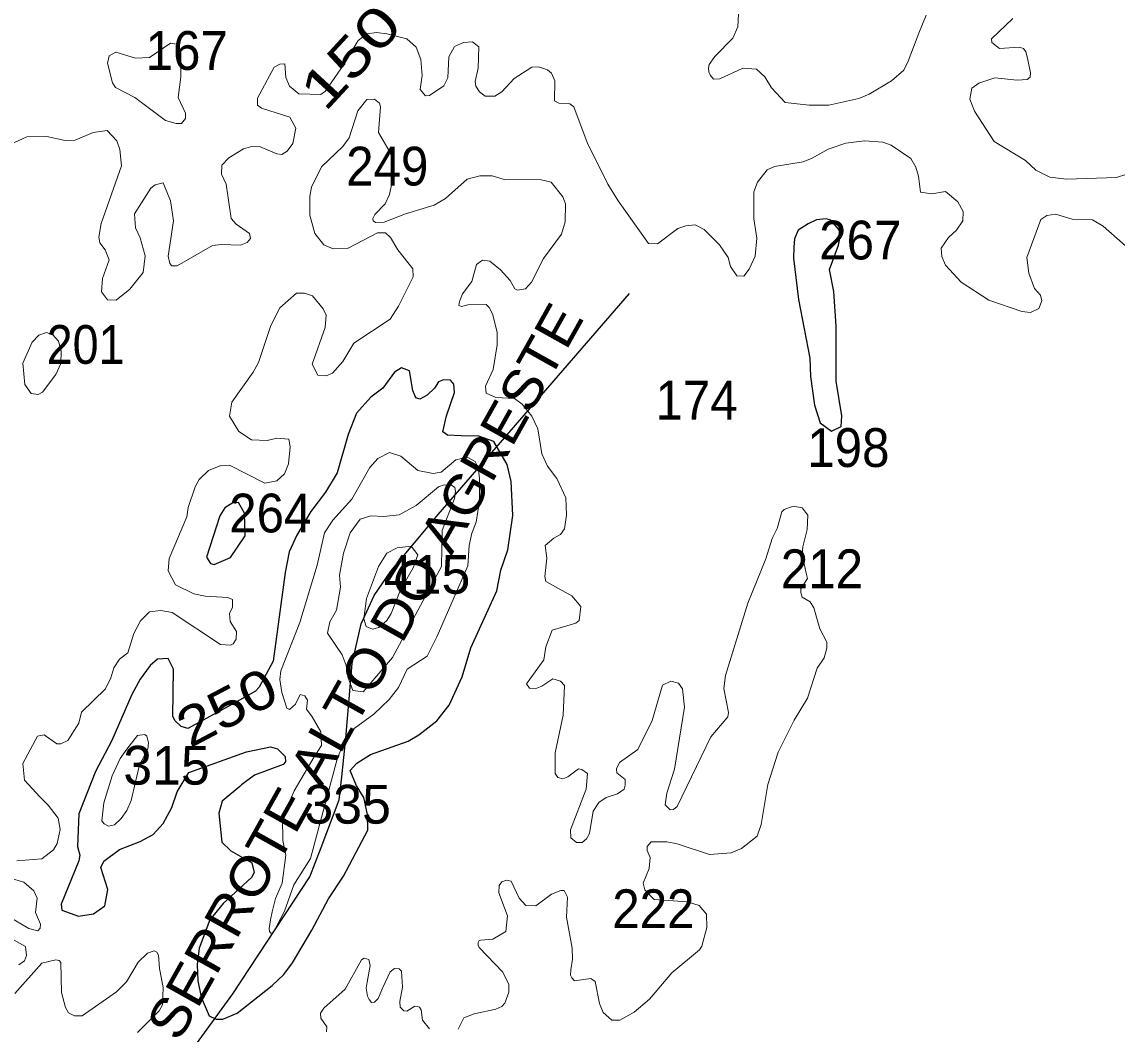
# Model space of a CAD drawing. Extents: x 499.9 to 555.3, y 9281.5 to 9336.8.
# Drawn here: x 531.817 to 536.335, y 9309.736 to 9313.886 of the extents above; entities that cross this region are included whole.
import ezdxf
from ezdxf.enums import TextEntityAlignment as Align

# ---------------------------------------------------------------- set-up
doc = ezdxf.new("R2010")
doc.units = 0
doc.header["$LTSCALE"] = 0.064
for name, color, linetype, lineweight in [('1', 7, 'Continuous', 25), ('2', 7, 'Continuous', 13), ('26', 7, 'Continuous', 25)]:
    doc.layers.add(name, color=color, linetype=linetype, lineweight=lineweight)
doc.layers.add('21', color=7, linetype='Continuous')
doc.layers.add('61', color=7, linetype='Continuous')

msp = doc.modelspace()

# ---------------------------------------------------------------- linework, layer by layer
at = {"layer": '1'}
for points in [[(535.1567, 9312.1986), (535.1976, 9312.217), (535.1998, 9312.2617), (535.1761, 9312.4043), (535.176, 9312.631), (535.1664, 9312.7734), (535.1495, 9312.8647), (535.1857, 9312.9646), (535.1933, 9312.9996), (535.1885, 9313.0284), (535.155, 9313.0685), (535.1354, 9313.074), (535.0949, 9313.0696), (535.0602, 9313.0537), (535.0194, 9313.0274), (535.0041, 9312.9909), (535.0011, 9312.9565), (535.001, 9312.9111), (535.0203, 9312.7407), (535.0674, 9312.499), (535.0703, 9312.4233), (535.0865, 9312.3048), (535.1097, 9312.2327)], [(532.6786, 9311.6763), (532.7382, 9311.7665), (532.7353, 9311.8594), (532.7104, 9311.9035), (532.6873, 9311.9021), (532.6542, 9311.8822), (532.6334, 9311.8491), (532.5794, 9311.6777), (532.5951, 9311.6521), (532.6107, 9311.6486)]]:
    msp.add_lwpolyline(points, close=True, dxfattribs=at)
for points in [[(533.1443, 9310.3633), (533.2445, 9310.5525), (533.2431, 9310.617), (533.2279, 9310.6871), (533.1983, 9310.7357), (533.1711, 9310.7991), (533.1995, 9310.8289), (533.255, 9310.8642), (533.411, 9310.9201), (533.4555, 9310.9456), (533.5287, 9311.0029), (533.5794, 9311.0685), (533.6335, 9311.1852), (533.6688, 9311.3041), (533.7767, 9311.5395), (533.7935, 9311.6251), (533.8217, 9311.7088), (533.8422, 9311.8503), (533.8359, 9311.9904), (533.8186, 9312.0604), (533.7637, 9312.1554), (533.703, 9312.1771), (533.6299, 9312.1791), (533.5727, 9312.1816), (533.5533, 9312.1957), (533.5686, 9312.2617), (533.6016, 9312.3573), (533.5998, 9312.3913), (533.585, 9312.4082), (533.5572, 9312.41), (533.5363, 9312.401), (533.5188, 9312.3748), (533.4895, 9312.3471), (533.459, 9312.3304), (533.4429, 9312.3356), (533.4301, 9312.3656), (533.4158, 9312.447), (533.384, 9312.4585), (533.3549, 9312.4409), (533.3064, 9312.3755), (533.2573, 9312.3386), (533.1979, 9312.2728), (533.164, 9312.1846), (533.118, 9312.0263), (533.0703, 9311.9467), (533.0098, 9311.8664), (532.9515, 9311.7692), (532.9198, 9311.7004), (532.9031, 9311.6148), (532.8535, 9311.25), (532.7967, 9311.1418), (532.7817, 9311.126), (532.671, 9311.0641), (532.5021, 9310.9713), (532.4747, 9310.9797), (532.4498, 9311.0035), (532.4402, 9311.0213), (532.4433, 9311.2169), (532.4207, 9311.2601), (532.3767, 9311.2578), (532.3463, 9311.2319), (532.306, 9311.1756), (532.2711, 9311.1119), (532.189, 9310.9225), (532.1206, 9310.795), (532.0523, 9310.6203), (532.0467, 9310.4846), (532.0562, 9310.4496), (532.0521, 9310.4265), (531.9788, 9310.2468), (531.9826, 9310.223), (532.0511, 9310.1978), (532.113, 9310.207), (532.1592, 9310.2402), (532.1724, 9310.3073), (532.1429, 9310.3989), (532.155, 9310.4244), (532.2205, 9310.4727), (532.3055, 9310.505), (532.3594, 9310.534), (532.3998, 9310.5799), (532.4356, 9310.6455), (532.4586, 9310.7103), (532.5057, 9310.7909), (532.7442, 9310.8755), (532.8427, 9310.896), (532.8713, 9310.8881), (532.9028, 9310.8565), (532.9046, 9310.8339), (532.8946, 9310.8235), (532.7766, 9310.7793), (532.7234, 9310.7388), (532.7159, 9310.7326), (532.6429, 9310.672), (532.63, 9310.6227)], [(532.63, 9310.6227), (532.6426, 9310.5032), (532.6799, 9310.4671), (532.7655, 9310.4174), (532.7755, 9310.3774), (532.7648, 9310.3567)], [(532.7648, 9310.3567), (532.6471, 9310.25), (532.5924, 9310.1828), (532.5487, 9310.0662), (532.5405, 9309.9985), (532.5438, 9309.9309), (532.5567, 9309.8642), (532.5904, 9309.7871), (532.6185, 9309.7728), (532.647, 9309.7726), (532.7059, 9309.7982), (532.8501, 9309.9121), (532.8985, 9309.9573), (532.9335, 9310.005), (533.0137, 9310.1395), (533.0816, 9310.2691), (533.1443, 9310.3633)]]:
    msp.add_lwpolyline(points, dxfattribs=at)
at = {"layer": '2'}
for points in [[(534.7733, 9313.9194), (534.7701, 9313.8653), (534.7497, 9313.819), (534.676, 9313.7433), (534.653, 9313.7107), (534.6492, 9313.6953), (534.6511, 9313.6799), (534.6574, 9313.6643), (534.6708, 9313.6498), (534.6961, 9313.6517), (534.792, 9313.6954), (534.8477, 9313.691), (534.8825, 9313.6596), (534.9092, 9313.6141), (534.9657, 9313.5541), (535.0646, 9313.5429), (535.1467, 9313.5429), (535.2698, 9313.5696), (535.3129, 9313.5876), (535.4045, 9313.6429), (535.4554, 9313.6874), (535.4739, 9313.7236), (535.5179, 9313.8389), (535.547, 9313.9139)], [(535.9049, 9313.8995), (535.8177, 9313.8166), (535.8185, 9313.8011), (535.8499, 9313.7755), (535.9318, 9313.7819), (535.9488, 9313.7765), (535.9587, 9313.7628), (535.9658, 9313.7364), (535.9779, 9313.6759), (535.9759, 9313.6579), (535.9643, 9313.6487), (535.9235, 9313.6462), (535.831, 9313.6551), (535.7643, 9313.6332), (535.7365, 9313.6129), (535.7272, 9313.5666), (535.7467, 9313.5176), (535.8281, 9313.3925), (535.9576, 9313.3143), (535.9996, 9313.2738), (536.058, 9313.2462), (536.1271, 9313.2375), (536.3329, 9313.2438), (536.4175, 9313.2723)], [(535.6924, 9312.812), (535.627, 9312.882), (535.6118, 9312.9177), (535.6098, 9312.9521), (535.6398, 9312.9962), (535.673, 9313.0264), (535.6983, 9313.0655), (535.6996, 9313.1037), (535.6785, 9313.1436), (535.6279, 9313.1862), (535.5707, 9313.1771), (535.5238, 9313.1833), (535.5164, 9313.2493), (535.505, 9313.2874), (535.4839, 9313.3223), (535.4033, 9313.3777), (535.3685, 9313.3903), (535.2931, 9313.3949), (535.2167, 9313.3852), (535.1427, 9313.3605), (535.0773, 9313.3234), (535.0399, 9313.3093), (534.9222, 9313.29), (534.8918, 9313.2759), (534.8524, 9313.2246), (534.8372, 9313.1849), (534.8369, 9313.0735), (534.8497, 9312.9939), (534.8421, 9312.9192), (534.8178, 9312.8666), (534.7951, 9312.8378), (534.7663, 9312.8381), (534.7399, 9312.8767), (534.7303, 9312.9142), (534.6953, 9312.9668), (534.6316, 9313.0293), (534.5942, 9313.0491), (534.5561, 9313.0449), (534.5235, 9313.0335), (534.439, 9312.9709), (534.4027, 9312.9716), (534.2764, 9313.1474), (534.2341, 9313.2173), (534.1498, 9313.388), (534.0939, 9313.5358), (534.0776, 9313.5474), (534.0323, 9313.5505), (534.0139, 9313.56), (534.0155, 9313.6431), (534.0016, 9313.6742), (533.9853, 9313.6876), (533.9481, 9313.7002), (533.9213, 9313.6986), (533.8485, 9313.6524), (533.7966, 9313.5977), (533.7685, 9313.5796), (533.7278, 9313.5798), (533.7057, 9313.5972), (533.6901, 9313.6203), (533.6868, 9313.6395), (533.6992, 9313.6949), (533.7025, 9313.7836), (533.6767, 9313.8036), (533.6394, 9313.8008), (533.602, 9313.784), (533.5783, 9313.7419), (533.5749, 9313.6552), (533.5576, 9313.6217), (533.4984, 9313.5821), (533.4818, 9313.5813), (533.4606, 9313.6069), (533.468, 9313.6648), (533.4635, 9313.7308), (533.4437, 9313.7819), (533.4048, 9313.8164), (533.3223, 9313.8362), (533.2799, 9313.8423), (533.2405, 9313.8362), (533.2041, 9313.8089), (533.1479, 9313.7149), (533.0689, 9313.5983), (533.0496, 9313.5862), (532.9595, 9313.5897), (532.9211, 9313.6209), (532.9066, 9313.6561), (532.9027, 9313.7126), (532.8816, 9313.7117), (532.8586, 9313.6998), (532.7896, 9313.5716), (532.7897, 9313.5422), (532.806, 9313.5306), (532.9233, 9313.4924), (532.9478, 9313.4476), (532.9346, 9313.3849), (532.9111, 9313.3521)], [(533.9706, 9311.2553), (533.9782, 9311.3087), (534.0045, 9311.3776), (534.102, 9311.4068), (534.1161, 9311.4175), (534.1234, 9311.4745), (534.0863, 9311.5194), (533.9791, 9311.5781), (533.9748, 9311.5982), (533.9822, 9311.6742), (533.9764, 9311.7261), (534.0111, 9311.7571), (534.0394, 9311.7717), (534.0554, 9311.7957), (534.0635, 9311.8512), (534.0618, 9311.9227), (534.024, 9312.0032), (533.9861, 9312.0542), (533.9625, 9312.1041), (533.9456, 9312.2076), (533.9205, 9312.2602), (533.881, 9312.3088), (533.8492, 9312.3327), (533.7723, 9312.3367), (533.7326, 9312.3549), (533.7298, 9312.3833), (533.7608, 9312.452), (533.7786, 9312.5547), (533.7784, 9312.6063), (533.7593, 9312.6817), (533.7444, 9312.7081), (533.732, 9312.7202), (533.6569, 9312.7188), (533.6303, 9312.7115), (533.62, 9312.7165), (533.6221, 9312.7327), (533.6353, 9312.7639), (533.6735, 9312.8157), (533.6928, 9312.8849), (533.7173, 9312.9029), (533.7474, 9312.8993), (533.7913, 9312.8634), (533.8321, 9312.8194), (533.8511, 9312.7853), (533.8621, 9312.7793), (533.8944, 9312.7852), (533.9197, 9312.8125), (533.9692, 9312.9096), (534.0427, 9313.0099), (534.0586, 9313.0608), (534.0598, 9313.1355), (534.0495, 9313.1643), (534.0006, 9313.2247), (533.9601, 9313.2341), (533.8066, 9313.2361), (533.7571, 9313.2514), (533.7063, 9313.2517), (533.6546, 9313.2372), (533.5643, 9313.1578), (533.5184, 9313.1304), (533.3996, 9313.0947), (533.3116, 9313.0603), (533.2765, 9313.0587), (533.2667, 9313.0652), (533.2654, 9313.075), (533.2734, 9313.0917), (533.316, 9313.1353), (533.334, 9313.1743), (533.3521, 9313.2613), (533.3522, 9313.3041), (533.3361, 9313.3473), (533.2889, 9313.4292), (533.2962, 9313.535), (533.292, 9313.5512), (533.2722, 9313.5666), (533.241, 9313.5665), (533.2026, 9313.5188), (533.1669, 9313.4071), (533.1415, 9313.3722), (533.054, 9313.288), (533.0118, 9313.2048), (533.0052, 9313.1658), (533.0052, 9313.0894), (533.0256, 9313.0138), (533.0632, 9312.9666), (533.1014, 9312.9495), (533.1634, 9312.9529), (533.2846, 9313.0157), (533.317, 9313.0157), (533.3377, 9312.9966), (533.3681, 9312.9462), (533.4303, 9312.8681), (533.431, 9312.8339), (533.3712, 9312.7139), (533.3361, 9312.6598)], [(532.731, 9313.3624), (532.671, 9313.3249), (532.6422, 9313.2945), (532.6409, 9313.2582), (532.6604, 9313.2168), (532.6801, 9313.0751), (532.7007, 9313.0515), (532.756, 9313.0134), (532.76, 9312.9929), (532.7469, 9312.9755), (532.7186, 9312.9654), (532.6415, 9312.9683), (532.6041, 9312.9635), (532.4574, 9312.8801), (532.4356, 9312.8797), (532.4276, 9312.889), (532.4213, 9312.92), (532.443, 9313.0652), (532.4309, 9313.1481), (532.4001, 9313.2225), (532.3667, 9313.2141), (532.35, 9313.1997), (532.2826, 9313.0942), (532.2858, 9313.036), (532.3054, 9312.9953), (532.3253, 9312.9215), (532.3176, 9312.853), (532.263, 9312.7835), (532.206, 9312.738), (532.1708, 9312.7399), (532.1459, 9312.7733), (532.1504, 9312.8276), (532.1771, 9312.9047), (532.1603, 9312.9454), (532.1396, 9312.9748), (532.1347, 9312.9984), (532.1451, 9313.0543), (532.2281, 9313.2925), (532.2221, 9313.3592), (532.2094, 9313.3957), (532.1691, 9313.4386), (532.1108, 9313.4299), (532.0374, 9313.3983), (531.9961, 9313.3969), (531.9197, 9313.4139), (531.8379, 9313.4121), (531.7684, 9313.3798)], [(532.9111, 9313.3521), (532.8892, 9313.3393), (532.8695, 9313.3411), (532.7982, 9313.3723), (532.7601, 9313.3709), (532.731, 9313.3624)], [(536.4389, 9312.9012), (536.2774, 9313.0432), (536.2335, 9313.0697), (536.1493, 9313.0721), (536.0817, 9313.0924), (536.0449, 9313.088), (536.0211, 9313.0716), (535.963, 9312.9137), (535.9706, 9312.85), (535.994, 9312.7862), (536.019, 9312.7588), (536.0253, 9312.7354)], [(536.0253, 9312.7354), (536.0128, 9312.7036), (535.9782, 9312.6871), (535.9424, 9312.6918), (535.8063, 9312.7386), (535.6924, 9312.812)], [(533.0378, 9312.4295), (533.0146, 9312.4737), (533.0688, 9312.6254), (533.0721, 9312.6766), (533.0597, 9312.7025), (533.0157, 9312.7556), (532.9827, 9312.7678), (532.9502, 9312.7677), (532.8814, 9312.7064), (532.8441, 9312.6335), (532.7934, 9312.4815), (532.7717, 9312.4418), (532.684, 9312.3179), (532.6742, 9312.2592), (532.712, 9312.197), (532.7652, 9312.1622), (532.8293, 9312.16), (532.869, 9312.1694), (532.9184, 9312.1646), (532.9238, 9312.1336), (532.9167, 9312.0632), (532.9008, 9312.0215), (532.8691, 9311.9927), (532.819, 9311.9834), (532.674, 9312.0578), (532.6375, 9312.0559), (532.5876, 9312.0356), (532.5489, 9311.9981), (532.5327, 9311.9679), (532.504, 9311.8838), (532.4973, 9311.8448), (532.4251, 9311.673), (532.4212, 9311.6217), (532.4505, 9311.5648), (532.5264, 9311.5276), (532.573, 9311.517), (532.6676, 9311.512), (532.686, 9311.5042), (532.6866, 9311.4725), (532.6743, 9311.446), (532.6771, 9311.4136), (532.7028, 9311.3719), (532.7008, 9311.3408), (532.6884, 9311.3213), (532.6776, 9311.3151), (532.6367, 9311.318), (532.4377, 9311.4501), (532.3908, 9311.4579), (532.3439, 9311.4531), (532.3062, 9311.4164), (532.2798, 9311.3633), (532.2541, 9311.2836), (532.2206, 9311.2573), (532.1961, 9311.2223), (532.184, 9311.1803), (532.1619, 9311.1357), (532.0636, 9311.0384), (532.0529, 9310.9943), (532.0076, 9310.9225), (531.9776, 9310.9078), (531.9613, 9310.9086), (531.909, 9310.945), (531.8818, 9310.9404), (531.8219, 9310.8274), (531.8283, 9310.758), (531.8915, 9310.6904), (531.9261, 9310.6558), (531.9667, 9310.6017), (531.9757, 9310.5551), (531.9632, 9310.4975)], [(533.3361, 9312.6598), (533.1872, 9312.5614), (533.1415, 9312.4852), (533.0993, 9312.4374), (533.0727, 9312.4261), (533.0378, 9312.4295)], [(534.6431, 9310.1515), (534.6414, 9310.2055), (534.6108, 9310.2418), (534.5626, 9310.2571), (534.4254, 9310.2662), (534.3867, 9310.3058), (534.3798, 9310.3342), (534.4049, 9310.3945), (534.4088, 9310.4401), (534.3966, 9310.4681), (534.3965, 9310.4855), (534.4136, 9310.5047), (534.4782, 9310.5047), (534.5211, 9310.4964), (534.6541, 9310.4523), (534.7431, 9310.4587), (534.7861, 9310.4761), (534.8507, 9310.5281), (534.8673, 9310.5755), (534.8946, 9310.741), (534.9374, 9310.8739), (535.0032, 9311.006), (535.0582, 9311.0967), (535.0979, 9311.2201), (535.1268, 9311.263), (535.1376, 9311.3029), (535.1376, 9311.3275), (535.1086, 9311.3822), (535.0846, 9311.4697), (535.0687, 9311.4936), (535.0355, 9311.5135), (535.0302, 9311.5321), (535.0302, 9311.548), (535.0581, 9311.5905), (535.0532, 9311.6122), (535.036, 9311.6896), (535.0382, 9311.7208), (535.0567, 9311.792), (535.0592, 9311.8517), (535.0358, 9311.8811), (534.9986, 9311.889), (534.9612, 9311.8754), (534.9522, 9311.8659), (534.9324, 9311.7971), (534.9119, 9311.7556), (534.886, 9311.672), (534.8125, 9311.4883), (534.7195, 9311.1898), (534.713, 9311.1373), (534.7317, 9311.0371), (534.73, 9311.0204), (534.66, 9310.9367), (534.5201, 9310.6497), (534.5058, 9310.6372), (534.4914, 9310.6369), (534.4714, 9310.6563), (534.4773, 9310.7044), (534.5096, 9310.8035), (534.5502, 9311.0598), (534.5425, 9311.1357), (534.5256, 9311.158), (534.4948, 9311.1664), (534.4593, 9311.1506), (534.4171, 9311.0052), (534.3578, 9310.8851), (534.283, 9310.832), (534.27, 9310.805), (534.2721, 9310.7886), (534.3061, 9310.7608), (534.3064, 9310.7378), (534.3023, 9310.7218), (534.2742, 9310.7025), (534.2276, 9310.6875), (534.1972, 9310.666), (534.1733, 9310.6312), (534.1594, 9310.5388), (534.1469, 9310.5165), (534.1284, 9310.5011), (534.1055, 9310.502), (534.0823, 9310.521), (534.0798, 9310.5532), (534.1445, 9310.7212), (534.151, 9310.7858), (534.1269, 9310.803), (534.1129, 9310.8051), (534.0689, 9310.7726), (534.0483, 9310.7647), (534.0279, 9310.77), (534.0171, 9310.7855), (534.0174, 9310.8207), (534.0175, 9310.8715), (534.0496, 9311.0271), (534.0552, 9311.1491), (534.0395, 9311.1665), (534.007, 9311.1759)], [(534.007, 9311.1759), (533.9623, 9311.1465), (533.9346, 9311.1357), (533.9119, 9311.1379), (533.899, 9311.1561), (533.9706, 9311.2553)], [(531.9632, 9310.4975), (531.9472, 9310.4719), (531.8996, 9310.4348), (531.7963, 9310.4258)], [(531.7687, 9310.3549), (531.8249, 9310.3373), (531.8663, 9310.3016), (531.8803, 9310.2722), (531.8736, 9310.2124), (531.8944, 9310.1645), (531.8935, 9310.1485), (531.8827, 9310.1374), (531.8455, 9310.1475), (531.7628, 9310.1957)], [(533.6165, 9309.7312), (533.6403, 9309.778), (533.6824, 9309.7945), (533.7722, 9309.814), (533.7976, 9309.8252), (533.8091, 9309.8387), (533.8261, 9309.884), (533.8259, 9309.9162), (533.8019, 9309.9673), (533.704, 9310.068), (533.6989, 9310.078), (533.6994, 9310.0885), (533.7043, 9310.0971), (533.7111, 9310.0987), (533.7602, 9310.1025), (533.8136, 9310.1347), (533.8199, 9310.199), (533.7855, 9310.2939), (533.7865, 9310.3245), (533.7978, 9310.3393), (533.8163, 9310.3465), (533.8351, 9310.3425), (533.8681, 9310.2718), (533.8967, 9310.242), (533.9377, 9310.2408), (534.0015, 9310.2881), (534.0405, 9310.3037), (534.0542, 9310.3032), (534.0682, 9310.2765), (534.0637, 9310.1941), (534.0873, 9310.0654), (534.0888, 9310.0208), (534.0813, 9309.9763), (534.0809, 9309.9537), (534.0862, 9309.9433), (534.0974, 9309.9306), (534.1648, 9309.941), (534.1822, 9309.9289), (534.2004, 9309.837), (534.2156, 9309.8002), (534.2515, 9309.7681), (534.2837, 9309.7686), (534.3434, 9309.8017)], [(534.3434, 9309.8017), (534.4061, 9309.8559), (534.4991, 9309.9646), (534.6121, 9310.0588), (534.6222, 9310.0744), (534.6431, 9310.1515)], [(531.7854, 9310.0986), (531.833, 9310.072), (531.8367, 9310.0354), (531.8277, 9310.0137), (531.8049, 9309.9969)], [(531.7877, 9309.8785), (531.9001, 9310.0042), (531.9571, 9310.0173), (531.9716, 9310.0148), (531.9782, 9310.007), (531.9813, 9309.8828), (531.9977, 9309.8204), (532.0096, 9309.7994), (532.0348, 9309.7865), (532.0654, 9309.7869), (532.2077, 9309.8856), (532.2485, 9309.9268), (532.2975, 9310.0086), (532.3361, 9310.0456), (532.3626, 9310.055), (532.3743, 9310.0489), (532.3813, 9310.0366), (532.3845, 9309.9817), (532.4002, 9309.9039), (532.3971, 9309.8322), (532.3843, 9309.8077), (532.2939, 9309.7183)], [(533.0487, 9309.797), (533.0631, 9309.8176), (533.1509, 9309.8962), (533.2186, 9310.0173), (533.229, 9310.0242), (533.2483, 9310.019)], [(533.2483, 9310.019), (533.2545, 9309.9938), (533.2423, 9309.9255), (533.2378, 9309.9008), (533.2425, 9309.8681), (533.2496, 9309.8536), (533.2594, 9309.8412), (533.2716, 9309.8436), (533.2875, 9309.8583), (533.3062, 9309.9039), (533.3365, 9309.968), (533.3547, 9309.9816), (533.3738, 9309.9801), (533.3838, 9309.9706), (533.387, 9309.9052), (533.3761, 9309.8464), (533.3779, 9309.8229), (533.3925, 9309.8066), (533.4051, 9309.8061), (533.4388, 9309.8268), (533.4488, 9309.8256), (533.4578, 9309.8225), (533.465, 9309.8115), (533.4704, 9309.7689), (533.4984, 9309.7335)], [(533.0746, 9309.721), (533.0751, 9309.7409), (533.0502, 9309.7769), (533.0487, 9309.797)]]:
    msp.add_lwpolyline(points, dxfattribs=at)
for points in [[(532.1705, 9313.7153), (532.1914, 9313.6349), (532.2033, 9313.6147), (532.2832, 9313.5743), (532.41, 9313.4795), (532.4537, 9313.4668), (532.4765, 9313.467), (532.4925, 9313.4881), (532.4926, 9313.5096), (532.4626, 9313.574), (532.4734, 9313.6591), (532.4735, 9313.7619), (532.4635, 9313.7924), (532.4301, 9313.7985), (532.3445, 9313.7396), (532.2857, 9313.737), (532.2046, 9313.7616), (532.1771, 9313.7454)], [(531.8557, 9312.3535), (531.8302, 9312.3906), (531.8218, 9312.478), (531.8596, 9312.565), (531.8869, 9312.5933), (531.9192, 9312.6045), (531.9447, 9312.5959), (531.9686, 9312.5689), (531.9793, 9312.5284), (531.9775, 9312.4766), (531.9578, 9312.4317), (531.903, 9312.3584), (531.8846, 9312.3496)], [(533.53, 9311.352), (533.6564, 9311.6421), (533.6628, 9311.7258), (533.6737, 9311.7779), (533.6912, 9311.8233), (533.7053, 9311.9109), (533.7052, 9312.0026), (533.6989, 9312.0485), (533.6872, 9312.0725), (533.6543, 9312.0909), (533.6075, 9312.0802), (533.5468, 9312.0285), (533.5144, 9312.0232), (533.4509, 9312.0351), (533.3799, 9312.0948), (533.3338, 9312.1101), (533.2853, 9312.085), (533.253, 9312.0478), (533.1786, 9311.9181), (533.1007, 9311.8304), (533.0662, 9311.7786), (533.0355, 9311.645), (532.9637, 9311.4088), (532.8849, 9311.2101), (532.8815, 9311.1739), (532.8896, 9311.1197), (532.9097, 9311.0553), (532.9211, 9311.0506), (532.9455, 9311.0719), (532.966, 9311.1123), (532.985, 9311.1066), (532.9952, 9311.088), (532.9917, 9311.0515), (533.0155, 9311.0199), (533.0506, 9310.9577), (533.0536, 9310.9021), (533.0228, 9310.8548), (532.94, 9310.7146), (532.8926, 9310.6015), (532.8942, 9310.5098), (532.9067, 9310.4488), (532.8912, 9310.3335), (532.863, 9310.2704), (532.8494, 9310.2158), (532.8427, 9310.1828), (532.8371, 9310.1473), (532.8386, 9310.134), (532.844, 9310.1276), (532.8534, 9310.1285), (532.9003, 9310.219), (532.9387, 9310.3271), (533.0086, 9310.4357), (533.1188, 9310.8514), (533.1555, 9310.936), (533.1884, 9310.9711), (533.2695, 9311.0303), (533.3324, 9311.0914), (533.371, 9311.1414), (533.4063, 9311.2158), (533.4892, 9311.2695)], [(533.5478, 9311.6392), (533.5513, 9311.7883), (533.6016, 9311.9205), (533.6065, 9311.9508), (533.6033, 9311.9661), (533.589, 9311.9746), (533.5597, 9311.9763), (533.5355, 9311.9679), (533.4444, 9311.891), (533.3743, 9311.8529), (533.3109, 9311.8466), (533.2574, 9311.8494), (533.2122, 9311.835), (533.171, 9311.7785), (533.1446, 9311.6954), (533.1278, 9311.6046), (533.1323, 9311.5544), (533.1151, 9311.4604), (533.088, 9311.4119), (533.0787, 9311.365), (533.1387, 9311.275), (533.1544, 9311.2312), (533.1617, 9311.1841), (533.1832, 9311.1282), (533.2246, 9311.1227), (533.3468, 9311.2648)], [(533.2385, 9311.5083), (533.2281, 9311.4243), (533.2378, 9311.393), (533.264, 9311.382), (533.29, 9311.3877), (533.3228, 9311.4177), (533.3412, 9311.4461), (533.3796, 9311.5435), (533.4319, 9311.6339), (533.4502, 9311.6879), (533.4228, 9311.7235), (533.3657, 9311.7174), (533.3233, 9311.6946), (533.2882, 9311.6401)], [(532.1475, 9310.5907), (532.1552, 9310.6649), (532.1897, 9310.7768), (532.2232, 9310.8479), (532.2507, 9310.8862), (532.2949, 9310.9432), (532.3244, 9310.9467), (532.3332, 9310.9404), (532.3395, 9310.9122), (532.3368, 9310.8866), (532.3022, 9310.8216), (532.2855, 9310.7513), (532.2682, 9310.6753), (532.2497, 9310.6336), (532.2274, 9310.6004), (532.1996, 9310.5742), (532.1751, 9310.5686), (532.1573, 9310.5791)]]:
    msp.add_lwpolyline(points, close=True, dxfattribs=at)
at = {"layer": '26'}
msp.add_lwpolyline([(532.3373, 9309.395), (532.687, 9309.8772), (533.0049, 9310.3595), (533.0526, 9310.4813), (533.1268, 9310.6774), (533.1374, 9310.7728), (533.1533, 9310.9317), (533.1798, 9311.2391), (533.2169, 9311.4034), (533.2699, 9311.5199), (533.3388, 9311.6206), (533.5348, 9311.8538), (534.3244, 9312.7652)], dxfattribs=at)

# ---------------------------------------------------------------- texts
at = {"layer": '21'}
for s, width, p in [('167', 0.95, (532.3277, 9313.688)), ('249', 0.95, (533.1551, 9313.2111)), ('267', 0.95, (535.1064, 9312.9061)), ('201', 0.9, (531.9197, 9312.4756)), ('174', 0.95, (534.4308, 9312.2457)), ('198', 0.95, (535.0572, 9312.0503)), ('264', 0.95, (532.6725, 9311.7803)), ('212', 0.95, (534.948, 9311.5504)), ('222', 0.95, (534.2527, 9310.1483))]:
    msp.add_text(s, height=0.16, dxfattribs=dict(at, width=width)).set_placement(p)
for s, p in [('415', (533.3103, 9311.5274)), ('315', (532.2357, 9310.7402)), ('335', (532.9828, 9310.5793))]:
    msp.add_text(s, height=0.16, dxfattribs=at).set_placement(p)
at = {"layer": '26', "width": 1.1}
msp.add_text('SERROTE ALTO DO AGRESTE', height=0.16, rotation=60.749, dxfattribs=at).set_placement((533.3017, 9311.1685), align=Align.CENTER)
at = {"layer": '61'}
for s, rotation, width, p in [('150', 47.291, 1.35, (533.2314, 9313.6874)), ('250', 27.784, 1.2, (532.7003, 9310.9891))]:
    msp.add_text(s, height=0.16, rotation=rotation, dxfattribs=dict(at, width=width)).set_placement(p, align=Align.CENTER)

doc.saveas('drawing.dxf')
